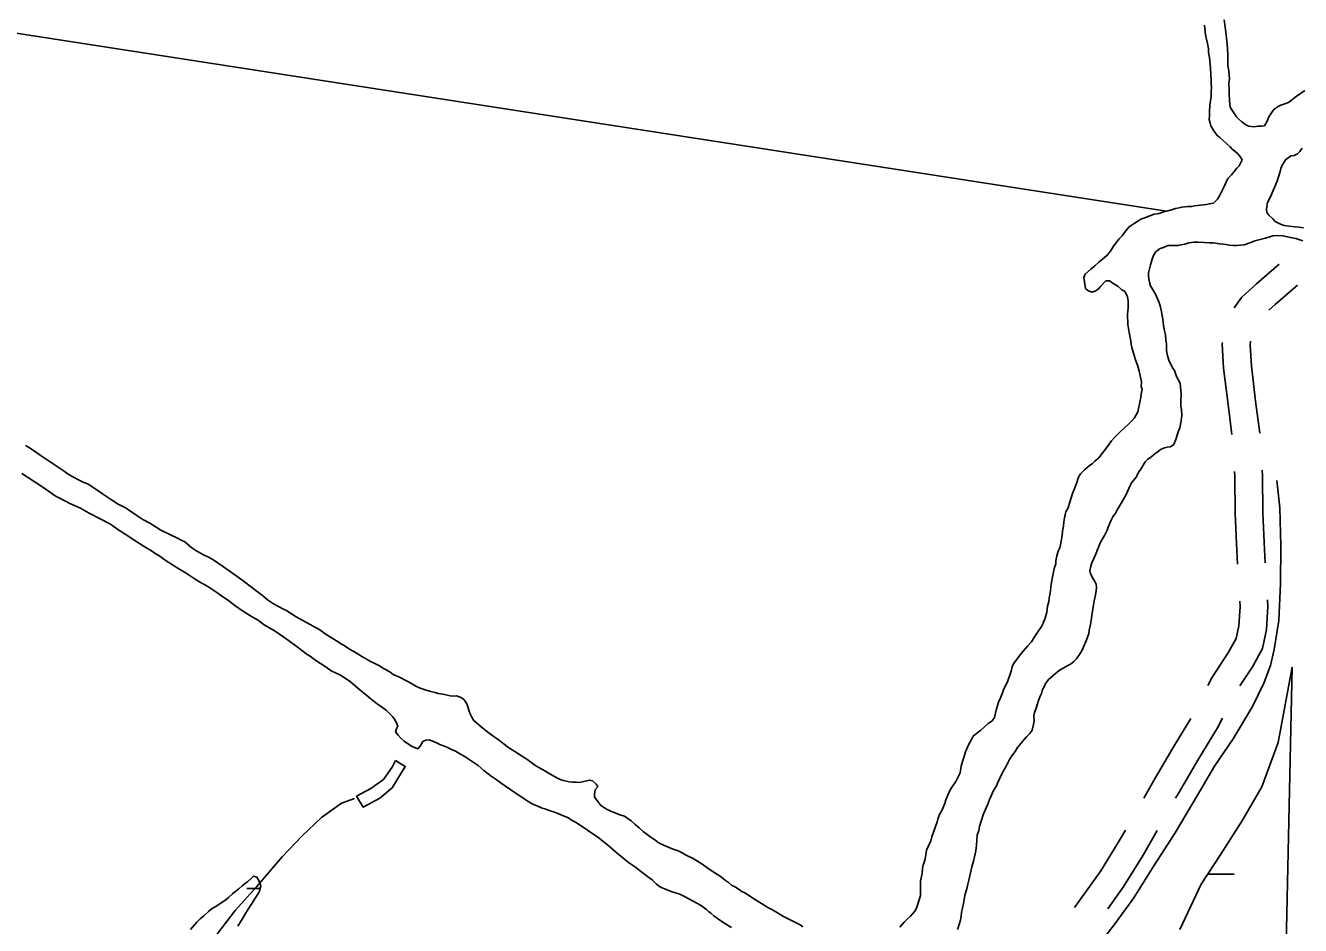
# Model space of a CAD drawing. Extents: x 3177185 to 3215018, y 812988 to 838321.
# Drawn here: x 3193984 to 3195360, y 825602 to 826573 of the extents above; entities that cross this region are included whole.
import ezdxf

# ---------------------------------------------------------------- set-up
doc = ezdxf.new("R2010")
doc.units = 0
for name, color, linetype in [('V-ROAD-CNTR', 7, 'Continuous'), ('V-TOPO-SHOR', 7, 'Continuous'), ('V-WETL-SWMP', 7, 'Continuous')]:
    doc.layers.add(name, color=color, linetype=linetype)

msp = doc.modelspace()

# ---------------------------------------------------------------- linework, layer by layer
at = {"layer": 'V-ROAD-CNTR'}
for points in [[(3195288.3, 826268.6), (3195296.3, 826279.6), (3195312.5, 826294.6), (3195337, 826315.9)], [(3195325.8, 826266.1), (3195332.5, 826272.3), (3195356.7, 826293.2)], [(3195285.8, 826131.8), (3195281.8, 826164.1), (3195277, 826203.3), (3195275.4, 826229.6), (3195275.6, 826231.2)], [(3195315.9, 826133.2), (3195311.5, 826167.8), (3195306.9, 826206), (3195305.5, 826228.3), (3195306.1, 826232.5)], [(3195291.8, 825992), (3195291.2, 826006.5), (3195289.4, 826046.7), (3195289.1, 826086.6), (3195288.8, 826092)], [(3195321.8, 825993.3), (3195321.2, 826007.8), (3195319.4, 826047.5), (3195319.1, 826087.6), (3195318.7, 826093.3)], [(3195260.1, 825861), (3195264.3, 825869.2), (3195282.3, 825896.8), (3195290.6, 825911.6), (3195293.5, 825925.3), (3195294.7, 825946.1), (3195294.3, 825952.1)], [(3195294.6, 825860.8), (3195308, 825881.2), (3195319.1, 825900.9), (3195323.3, 825921.4), (3195324.8, 825946.4), (3195324.2, 825953.4)], [(3195190.8, 825739.5), (3195202.9, 825761), (3195223.6, 825795.7), (3195241.7, 825825.5)], [(3195225.2, 825739.4), (3195228.9, 825745.9), (3195249.3, 825780.3), (3195270.5, 825815.3), (3195275.8, 825825.6)], [(3195116, 825621.3), (3195120.6, 825627.7), (3195144.3, 825660.9), (3195164.2, 825693.3), (3195170.9, 825704.8)], [(3195152, 825620.1), (3195169.3, 825644.3), (3195190, 825677.9), (3195205.4, 825704.6)]]:
    msp.add_lwpolyline(points, dxfattribs=at)
at = {"layer": 'V-TOPO-SHOR'}
msp.add_line((3193194.5, 826685.6), (3195215.4, 826372.9), dxfattribs=at)
for points in [[(3195173.1, 826261.5), (3195173.9, 826268.7), (3195173.9, 826272), (3195173.9, 826276), (3195173.2, 826280.4), (3195171.8, 826283.7), (3195170, 826286.6), (3195167.1, 826288.1), (3195162.8, 826292.1), (3195158.8, 826294.3), (3195153.7, 826297.6), (3195149.7, 826297.7), (3195144.2, 826291.5), (3195141.6, 826288.6), (3195138.3, 826286.5), (3195134.7, 826285.4), (3195130.3, 826287.3), (3195127.8, 826289.5), (3195126.1, 826301.5), (3195127.6, 826304.8), (3195133.8, 826310.5), (3195137.8, 826314.1), (3195142.2, 826317.7), (3195148.5, 826322.8), (3195151.4, 826325.3), (3195154.7, 826329.7), (3195158, 826335.1), (3195164.3, 826343.1), (3195167.6, 826346.3), (3195169.8, 826349.9), (3195172.7, 826353.5), (3195174.9, 826356.1), (3195180.4, 826359.7), (3195183.3, 826361.5), (3195187.7, 826364.3), (3195193.6, 826366.5), (3195202, 826369.7), (3195207.4, 826370.4), (3195212.5, 826372.2), (3195215.4, 826372.9), (3195220.6, 826374.3), (3195224.9, 826375.7), (3195228.9, 826376.4), (3195231.9, 826377.1), (3195238.4, 826377.8), (3195242.8, 826378.1), (3195245.7, 826378.8), (3195255.2, 826379.8), (3195258.4, 826380.2), (3195261.7, 826380.9), (3195266.1, 826381.6), (3195270.5, 826385.9), (3195272.4, 826389.5), (3195275.3, 826395.3), (3195277.9, 826400.4), (3195281.6, 826408), (3195285.3, 826412), (3195288.2, 826415.6), (3195291.1, 826419.2), (3195293.7, 826421.8), (3195297, 826428.3), (3195294.5, 826432.3), (3195292, 826435.2), (3195289.1, 826437.8), (3195286.2, 826440), (3195284, 826442.2), (3195280.8, 826445.2), (3195272.8, 826452.5), (3195269.9, 826454.7), (3195266.3, 826459.5), (3195263.1, 826465), (3195262.4, 826467.9), (3195261.3, 826471.9), (3195261.7, 826476.2), (3195261.8, 826479.9), (3195262.2, 826487.5), (3195263.4, 826496.6), (3195263.4, 826502.8), (3195263.8, 826506.1), (3195263.5, 826510.8), (3195263.5, 826514.1), (3195262.9, 826527.2), (3195261.9, 826538.9), (3195260.8, 826544), (3195260.5, 826548.3), (3195259.4, 826553.8), (3195257.7, 826561.4), (3195257, 826566.2), (3195256.3, 826573.8)], [(3195277.5, 826579.5), (3195278.8, 826571.5), (3195279.5, 826566), (3195280.9, 826553.3), (3195281.5, 826542.3), (3195281.5, 826538.3), (3195281.5, 826535.1), (3195281.4, 826530.3), (3195282.5, 826524.5), (3195282.8, 826519.8), (3195283.2, 826516.5), (3195282.7, 826510.3), (3195283.1, 826503.7), (3195283, 826499.7), (3195283.3, 826493.2), (3195283.7, 826487.7), (3195284.4, 826484.4), (3195290.8, 826474.6), (3195293, 826472.4), (3195296.6, 826469.4), (3195301, 826466.1), (3195303.9, 826464.6), (3195310.1, 826463.9), (3195314.4, 826464.6), (3195317.7, 826464.5), (3195321, 826465.2), (3195323.2, 826468.5), (3195324.7, 826471.8), (3195325.8, 826474.7), (3195329.5, 826480.1), (3195331.7, 826483), (3195335.7, 826485.9), (3195338.6, 826487.3), (3195347, 826490.2), (3195355.4, 826496.6), (3195359.8, 826499.9), (3195364.6, 826503.1)], [(3195361.7, 826441), (3195359.1, 826437.4), (3195356.9, 826434.9), (3195353.3, 826433.1), (3195349.6, 826432.7), (3195346.7, 826430.6), (3195344.2, 826428.8), (3195340.1, 826422.6), (3195338.6, 826419), (3195337.9, 826415.7), (3195334.9, 826405.2), (3195331.9, 826398.3), (3195330.4, 826395.4), (3195327.5, 826388.5), (3195324.5, 826382.3), (3195323.7, 826378), (3195323.4, 826374.7), (3195323.7, 826371.4), (3195325.9, 826368.5), (3195330.2, 826364.8), (3195332.7, 826361.9), (3195338.5, 826358.9), (3195342.5, 826357.5), (3195348, 826356.7), (3195353.8, 826355.9), (3195358.5, 826355.5), (3195363.2, 826355.1)], [(3195362.4, 826340.9), (3195358, 826342.4), (3195354.8, 826343.5), (3195351.1, 826344.3), (3195341, 826346.2), (3195334.4, 826346.6), (3195330.1, 826346.3), (3195326.8, 826345.2), (3195322, 826343.8), (3195313.6, 826341.7), (3195310.7, 826341), (3195306.3, 826339.2), (3195299, 826336.7), (3195291.4, 826336), (3195287.4, 826335.7), (3195283.4, 826336.1), (3195279.4, 826336.8), (3195270.3, 826338), (3195265.9, 826338.8), (3195261.2, 826338.8), (3195256.1, 826339.2), (3195249.6, 826339.6), (3195245.2, 826339.6), (3195239.4, 826338.6), (3195235, 826337.2), (3195231, 826336.5), (3195227.7, 826335.8), (3195222.6, 826335.8), (3195216.8, 826335.9), (3195212, 826333.7), (3195208.4, 826332.6), (3195205.8, 826330.8), (3195203.6, 826328.7), (3195201.4, 826325.1), (3195199.9, 826321.1), (3195198.1, 826314.9), (3195195.8, 826306.2), (3195195.8, 826302.5), (3195196.8, 826296.3), (3195198.2, 826292.3), (3195203.6, 826283.5), (3195207.2, 826275.1), (3195208.6, 826270.8), (3195209.7, 826266), (3195211.1, 826258.4), (3195212.5, 826247.4), (3195213.2, 826243.8), (3195214.2, 826239.4), (3195214.5, 826234), (3195215.2, 826229.2), (3195215.2, 826223), (3195216.2, 826218.3), (3195218, 826212.1), (3195219.8, 826208.1), (3195222.3, 826203.3), (3195224.1, 826200.8), (3195226.2, 826194.6)], [(3194962, 825697.5), (3194967.6, 825713.8), (3194968.3, 825716.7), (3194970.2, 825721.8), (3194973.2, 825726.9), (3194976.1, 825733.8), (3194977.2, 825737.7), (3194981.3, 825747.5), (3194983.9, 825751.5), (3194987.9, 825757.3), (3194992.4, 825766.7), (3194993.5, 825774), (3194995, 825779.1), (3194996.9, 825784.5), (3194998.4, 825789.3), (3195001.7, 825796.9), (3195004.7, 825802.7), (3195006.5, 825806.3), (3195010.2, 825809.2), (3195014.9, 825812.8), (3195022.6, 825819.7), (3195027, 825822.9), (3195029.6, 825826.5), (3195031.5, 825834.5), (3195034.1, 825842.9), (3195036, 825847.6), (3195038.2, 825853), (3195039.7, 825857.4), (3195043.7, 825865), (3195047.5, 825876.6), (3195048.6, 825881), (3195050.1, 825884.2), (3195058.5, 825895.5), (3195065.1, 825903.4), (3195069.6, 825908.1), (3195071.8, 825911.7), (3195074.3, 825915.7), (3195080.2, 825924.8), (3195082.1, 825928.4), (3195084.3, 825933.5), (3195086.2, 825940), (3195087, 825946.6), (3195088.4, 825951.3), (3195088.8, 825955.6), (3195089.2, 825958.9), (3195090, 825963.3), (3195090.8, 825970.2), (3195092.7, 825980), (3195094.2, 825987.3), (3195095.7, 825992.3), (3195095.7, 825996), (3195096.8, 826001.1), (3195098.3, 826005.8), (3195100.2, 826009.4), (3195100.9, 826012.7), (3195101.7, 826016.7), (3195102.8, 826022.9), (3195103.2, 826027.6), (3195104, 826033), (3195104.4, 826037.8), (3195105.2, 826042.1), (3195105.9, 826045.4), (3195106.7, 826048.3), (3195109.2, 826052.7), (3195110.7, 826057.7), (3195113.7, 826068.3), (3195116.3, 826074.4), (3195118.9, 826081), (3195120, 826085), (3195122.6, 826089.3), (3195126.7, 826093.7), (3195131.8, 826098), (3195135.5, 826100.5), (3195138, 826103), (3195142.1, 826106.6), (3195152.7, 826120.4), (3195156, 826125.1), (3195159.3, 826128.7), (3195163, 826132.7), (3195165.2, 826134.9), (3195174.4, 826143.2), (3195178, 826146.8), (3195180.6, 826149.7), (3195184.3, 826156.2), (3195186.6, 826166.7), (3195187.7, 826172.2), (3195188.1, 826175.4), (3195188.9, 826180.9), (3195188.1, 826183.8), (3195188.2, 826188.9), (3195185.7, 826200.2), (3195184.3, 826205.7), (3195181.8, 826212.6), (3195180.8, 826215.9), (3195177.9, 826225.7), (3195177.2, 826229.4), (3195176.9, 826232.7), (3195175.8, 826238.5), (3195175.1, 826241.8), (3195173.7, 826250.5), (3195173.1, 826261.5)], [(3195226.2, 826194.6), (3195230.2, 826187.2), (3195230.5, 826183.6), (3195230.9, 826178.9), (3195231.2, 826175.2), (3195230.8, 826168.7), (3195230.7, 826162.5), (3195231.4, 826158.8), (3195231.7, 826152.3), (3195231, 826146.8), (3195229.8, 826139.2), (3195228, 826134.9), (3195225.4, 826126.5), (3195223.1, 826121.1), (3195219.8, 826118.5), (3195216.2, 826118.2), (3195213.3, 826117.5), (3195209.6, 826116.1), (3195200.8, 826109.6), (3195197.9, 826107.1), (3195195.3, 826105.3), (3195192.4, 826102.4), (3195187.6, 826094.4), (3195185.8, 826091.9), (3195183.9, 826089), (3195182.8, 826086.1), (3195177.7, 826079.6), (3195176.2, 826076.7), (3195171.8, 826067.2), (3195167, 826058.9), (3195161.8, 826049.8), (3195160.3, 826046.9), (3195157.4, 826042.9), (3195155.5, 826039.3), (3195154, 826036.1), (3195152.2, 826031.7), (3195151.1, 826028.8), (3195148.5, 826023), (3195144.1, 826015.8), (3195141.8, 826010.3), (3195138.5, 826002), (3195134.8, 825993.3), (3195133.7, 825989.6), (3195132.5, 825984.9), (3195133.2, 825981.6), (3195135.8, 825976.9), (3195137.9, 825973.2), (3195139.3, 825970.3), (3195139.7, 825966.6), (3195138.9, 825960.5), (3195138.1, 825955.4), (3195137.4, 825952.5), (3195136.2, 825945.9), (3195134.7, 825936.5), (3195133.9, 825931), (3195133.2, 825926.7), (3195131.7, 825920.8), (3195131.3, 825917.2), (3195128.7, 825909.2), (3195126.1, 825903.4), (3195124.6, 825899.8), (3195122, 825895.4), (3195118, 825889.7), (3195115.4, 825886.8), (3195111.7, 825883.9), (3195108.8, 825882.4), (3195099.3, 825877.1), (3195095.3, 825873.4), (3195088, 825867.3), (3195084.3, 825862.6), (3195083.2, 825859.7), (3195081.3, 825856.5), (3195080.2, 825852.5), (3195079.1, 825849.6), (3195077.2, 825844.8), (3195076.1, 825841.2), (3195074.6, 825836.5), (3195072.8, 825831.8), (3195072, 825828.5), (3195072.3, 825823), (3195071.6, 825819), (3195070.4, 825812.9), (3195067.9, 825809.2), (3195064.2, 825805.6), (3195061.6, 825802.7), (3195054.6, 825794), (3195052.1, 825789.7), (3195049.5, 825786.4), (3195047.6, 825783.9), (3195045.8, 825781), (3195042.1, 825774.1), (3195038, 825766.2), (3195035.5, 825761.1), (3195032.9, 825755.6), (3195031.8, 825752.7), (3195028.1, 825746.9), (3195026.2, 825741.9), (3195024.4, 825737.9), (3195022.5, 825732.8), (3195021, 825729.5), (3195017.7, 825722.3)], [(3193983.6, 826119.9), (3193988.7, 826117.3), (3194000.6, 826108.9), (3194025.3, 826092.3), (3194028.5, 826089.7), (3194034.7, 826086.1), (3194041.6, 826082.7), (3194045.9, 826080.5), (3194051.4, 826078.3), (3194057.5, 826074.2), (3194063.3, 826070.2), (3194066.9, 826068), (3194069.8, 826065.8), (3194075.3, 826062.1), (3194083.6, 826056.6), (3194086.5, 826055.4), (3194091.6, 826052.9), (3194094.8, 826050.6), (3194101.7, 826045.9), (3194110.4, 826040.3), (3194118, 826036.3), (3194124.5, 826031.9), (3194129.6, 826028.5), (3194140.1, 826023.7), (3194147, 826020.4), (3194152.4, 826017.4), (3194155.7, 826016), (3194158.6, 826013.4), (3194163.3, 826009.7), (3194167.6, 826006.8), (3194174.9, 826002.4), (3194181.1, 825999.4), (3194185.8, 825996.8), (3194190.5, 825993.9), (3194197.4, 825989.1), (3194203.5, 825984.7), (3194209.7, 825980.6), (3194213.3, 825978), (3194218.4, 825974), (3194235, 825961.5), (3194239.3, 825958.2), (3194244.8, 825953.4), (3194248, 825951.2), (3194251.3, 825949), (3194262.2, 825943.4), (3194265.4, 825942), (3194268, 825940.1), (3194270.9, 825938.3), (3194275.9, 825935), (3194282.1, 825931.6), (3194290.8, 825926.8), (3194301.3, 825920.9), (3194308.2, 825916.2), (3194321.2, 825908), (3194324.1, 825905.8), (3194327.7, 825904), (3194333.5, 825900.3), (3194337.9, 825897.7), (3194347.3, 825891.8), (3194352.4, 825888.9), (3194356, 825887), (3194360, 825885.2), (3194365.1, 825882.6), (3194370.9, 825878.9), (3194377, 825875.6), (3194380.6, 825873), (3194387.5, 825870), (3194396.2, 825865.2), (3194399.5, 825863.4), (3194404.9, 825860.4), (3194409.6, 825858.2), (3194416.2, 825856), (3194419.8, 825854.9), (3194426, 825853.4), (3194428.9, 825852.3), (3194434, 825851.5), (3194439.1, 825850.7), (3194442, 825850), (3194445.2, 825849.6), (3194448.9, 825849.9), (3194454.7, 825847.7), (3194457.6, 825845.1), (3194460.5, 825840.4), (3194462.2, 825834.5), (3194463.3, 825831.2), (3194465.5, 825826.9), (3194467.2, 825823.6), (3194475.9, 825815.9), (3194482.8, 825810.7), (3194489.7, 825805.6), (3194492.9, 825803.4), (3194500.5, 825797.5), (3194505.2, 825793.8), (3194513.6, 825788.6), (3194517.2, 825786.1), (3194520.1, 825784.2), (3194524.8, 825781.3), (3194533.5, 825775), (3194537.1, 825772.8), (3194541.8, 825770.2), (3194545.4, 825768)], [(3194170.8, 825973.4), (3194165.8, 825976.3), (3194159.2, 825980.8), (3194155.3, 825983.3), (3194149.1, 825987), (3194135.3, 825995.5), (3194127.4, 826001.4), (3194124.5, 826002.9), (3194119.8, 826006.2), (3194113.6, 826009.9), (3194103.8, 826016.1), (3194090.1, 826025), (3194083.2, 826029.4), (3194077.8, 826033.4), (3194074.5, 826035.3), (3194064.3, 826040.8), (3194053.1, 826046.7), (3194049.1, 826048.9), (3194043, 826052.3), (3194031.3, 826057.4), (3194028.4, 826059.3), (3194025.2, 826060.8), (3194020.1, 826063.4), (3194016.8, 826064.8), (3194013.2, 826067.4), (3194000.2, 826076.6), (3193979.5, 826089.9)], [(3195338.2, 825971.2), (3195338.6, 826011.7), (3195337.5, 826052.6), (3195334.5, 826082.2)], [(3194723.5, 825615.3), (3194721, 825617.2), (3194718.8, 825619.4), (3194712.3, 825623.8), (3194708.3, 825626), (3194703.6, 825628.6), (3194694.9, 825633.4), (3194689.8, 825635.6), (3194685.4, 825637.1), (3194681.8, 825638.2), (3194671.7, 825642.3), (3194668, 825644.2), (3194664.8, 825646.7), (3194660.1, 825651.1), (3194655, 825654.8), (3194647.4, 825660.7), (3194642.3, 825664.4), (3194639.8, 825666.2), (3194634.7, 825669.9), (3194628.6, 825675), (3194622.8, 825679.8), (3194617.4, 825684.2), (3194614.5, 825686.8), (3194612, 825689), (3194601.5, 825697.4), (3194579, 825712.5), (3194572.1, 825716.2), (3194569.6, 825718.1), (3194563.4, 825720.7), (3194555.8, 825724), (3194551.1, 825725.5), (3194544.2, 825727.7), (3194541.3, 825728.5), (3194537.3, 825730.3), (3194531.1, 825732.9), (3194526.8, 825735.5), (3194512.3, 825745.1), (3194497.1, 825755.4), (3194491.7, 825759.4), (3194486.2, 825763.1), (3194478.3, 825769.4), (3194472.1, 825774.5), (3194461.6, 825781.9), (3194457.3, 825784.8), (3194453.3, 825787), (3194447.9, 825790), (3194443.5, 825791.8), (3194438.4, 825794.4), (3194434.8, 825795.9), (3194431.5, 825797), (3194427.9, 825798.9), (3194423.9, 825800.7), (3194419.2, 825802.2), (3194415.9, 825801.9), (3194412.6, 825800.5), (3194409.7, 825795.4), (3194407.1, 825792.5), (3194400.9, 825795.1), (3194398, 825796.9), (3194392.3, 825801), (3194389, 825803.9), (3194385.8, 825807.2), (3194383.2, 825810.9), (3194384, 825814.1), (3194385.5, 825817), (3194384, 825820.7), (3194381.9, 825824.7), (3194379.7, 825827.6), (3194375.4, 825832), (3194372.9, 825834.2), (3194367.8, 825837.9), (3194363.4, 825841.2), (3194356.6, 825846.4), (3194351.9, 825850.1), (3194346.8, 825854.5), (3194342.5, 825858.1), (3194334.5, 825865.1), (3194326.5, 825870.3), (3194322.9, 825872.5), (3194313.5, 825876.9), (3194308.1, 825880.6), (3194301.9, 825884.7), (3194297.2, 825888), (3194294.3, 825890.2), (3194291, 825892.7), (3194287.8, 825894.6), (3194281.6, 825899), (3194274, 825904.9), (3194262.4, 825913), (3194253, 825919.6), (3194241.4, 825926.6), (3194235.3, 825931), (3194231.7, 825933.2), (3194227.7, 825935.5), (3194217.9, 825941.4), (3194209.6, 825947.2), (3194202.7, 825952.8), (3194197.6, 825956.1), (3194190, 825961.2), (3194180.3, 825967.9), (3194170.8, 825973.4)], [(3195224.8, 825702.1), (3195248.8, 825742.5), (3195267.3, 825774), (3195287.1, 825803.6), (3195308.3, 825838.2), (3195320.4, 825863.4), (3195327.4, 825882.6), (3195331.6, 825899.9), (3195336.7, 825931.2), (3195338.2, 825971.2)], [(3194383.1, 825780), (3194393.6, 825773.7), (3194379.3, 825750.6), (3194366.2, 825739.3), (3194348, 825729.8), (3194341, 825741.4), (3194356.4, 825749.7), (3194370, 825759.6), (3194379.4, 825772.8), (3194383.1, 825780)], [(3194545.4, 825768), (3194552, 825764.3), (3194556.3, 825761.7), (3194559.9, 825759.9), (3194562.8, 825758.8), (3194570.5, 825756.9), (3194574.1, 825756.5), (3194578.1, 825756.5), (3194581.7, 825756.4), (3194586.1, 825757.5), (3194589.4, 825758.2), (3194592.3, 825758.9), (3194595.6, 825758.2), (3194599.6, 825754.5), (3194601.4, 825751.6), (3194598.4, 825748.3), (3194597.7, 825743.6), (3194598, 825740.3), (3194600.2, 825737.4), (3194604.5, 825731.5), (3194608.8, 825728.9), (3194611.4, 825727.1), (3194617.9, 825724.1), (3194626.2, 825721.2), (3194630.2, 825720), (3194633.9, 825717.5), (3194637.5, 825714.9), (3194641.8, 825710.8), (3194646.2, 825707.5), (3194650.5, 825703.5), (3194657.4, 825698), (3194662.8, 825694.3), (3194666.4, 825691.7), (3194671.5, 825689.1), (3194681.6, 825684.7), (3194688.2, 825682.5), (3194693.3, 825679.9), (3194696.2, 825678.4), (3194699.8, 825676.6), (3194703.8, 825674.7), (3194713.6, 825668.4), (3194719, 825664.4), (3194724.8, 825660.7), (3194733.5, 825655.2), (3194739.3, 825650.4), (3194742.5, 825648.2), (3194745.8, 825645.6), (3194750.8, 825643), (3194757, 825638.6), (3194761, 825636.8), (3194769.7, 825630.9), (3194779.8, 825624.6), (3194784.2, 825621.7), (3194790, 825618.7), (3194797.2, 825614.7), (3194801.9, 825611.7), (3194809.9, 825607.6), (3194819.7, 825602.5), (3194822.6, 825600.6)], [(3194232.9, 825643.6), (3194260.5, 825675.9), (3194282, 825698.5), (3194303, 825718.4), (3194324.8, 825733.9), (3194338.7, 825739.2)], [(3195017.7, 825722.3), (3195015.1, 825714.6), (3195013.6, 825708.8), (3195012.8, 825704.5), (3195011, 825699.4), (3195010.6, 825694.3), (3195010.1, 825688.5), (3195009.4, 825682.7), (3195008.2, 825676.1), (3195007.1, 825671.4), (3195005.2, 825665.2), (3195003.7, 825658.7), (3195002.2, 825652.5), (3195000.7, 825646.7), (3195000, 825643.1), (3194998.9, 825639.4), (3194997.7, 825634.3), (3194996.2, 825625.6), (3194994.7, 825619.1), (3194993.9, 825616.2), (3194993.5, 825612.2), (3194992.8, 825607.8), (3194991.3, 825602), (3194989.8, 825597.6)], [(3195138.9, 825577.2), (3195158.8, 825602.8), (3195180, 825631.9), (3195201.5, 825666.4), (3195224.8, 825702.1)], [(3194927.4, 825600.2), (3194932.2, 825605.6), (3194935.5, 825608.9), (3194939.1, 825612.1), (3194943.6, 825617.5), (3194945.4, 825620.8), (3194946.9, 825625.1), (3194949.9, 825634.2), (3194949.6, 825639.3), (3194949.6, 825646.2), (3194949.6, 825650.2), (3194951.5, 825657.9), (3194951.9, 825663.3), (3194952.7, 825667), (3194954.9, 825673.5), (3194956.4, 825683.3), (3194958.3, 825688), (3194960.9, 825693.5), (3194962, 825697.5)], [(3193921.7, 825300), (3193949.2, 825330.4), (3193970.9, 825352.2), (3194001.2, 825376.7), (3194025.5, 825392.6), (3194055.8, 825414.7), (3194079.2, 825435.2), (3194104.4, 825461.4), (3194130, 825488.8), (3194147.3, 825511.2), (3194161.8, 825537.2), (3194175.1, 825565.1), (3194191.3, 825593.6), (3194209.9, 825618.3), (3194232.9, 825643.6)], [(3194745.6, 825599.9), (3194737.6, 825605), (3194730.7, 825609.5), (3194726.8, 825612.4), (3194723.5, 825615.3)]]:
    msp.add_lwpolyline(points, dxfattribs=at)
at = {"layer": 'V-WETL-SWMP'}
for p, q in [((3195260, 825657.4), (3195288.5, 825657.4)), ((3194222.7, 825642), (3194237.1, 825642))]:
    msp.add_line(p, q, dxfattribs=at)
for points in [[(3195229.8, 825597.6), (3195252.9, 825646.6), (3195274.1, 825679.1), (3195297.4, 825715.8), (3195318.4, 825751.7), (3195336, 825799.6), (3195350.9, 825880.6), (3195319.6, 824434.8)], [(3194161.7, 825597.8), (3194168.7, 825605.4), (3194172, 825609), (3194176.1, 825612.3), (3194181.2, 825617), (3194184.1, 825619.5), (3194190, 825623.1), (3194196.9, 825627.8), (3194199.8, 825629.6), (3194202.8, 825632.1), (3194207.2, 825636.1), (3194211.2, 825639.3), (3194213.8, 825641.5), (3194217.4, 825644.7), (3194221.1, 825647.6), (3194223.7, 825649.4), (3194227.3, 825652.6), (3194229.9, 825655.2), (3194233.5, 825654.1), (3194236, 825649.7), (3194237.8, 825644.6), (3194235.9, 825638), (3194232.3, 825632.6), (3194230.4, 825629.7), (3194228.2, 825626.1), (3194226.4, 825623.5), (3194221.2, 825614.8), (3194218.6, 825610.5), (3194212.7, 825601.1)]]:
    msp.add_lwpolyline(points, dxfattribs=at)

doc.saveas('drawing.dxf')
